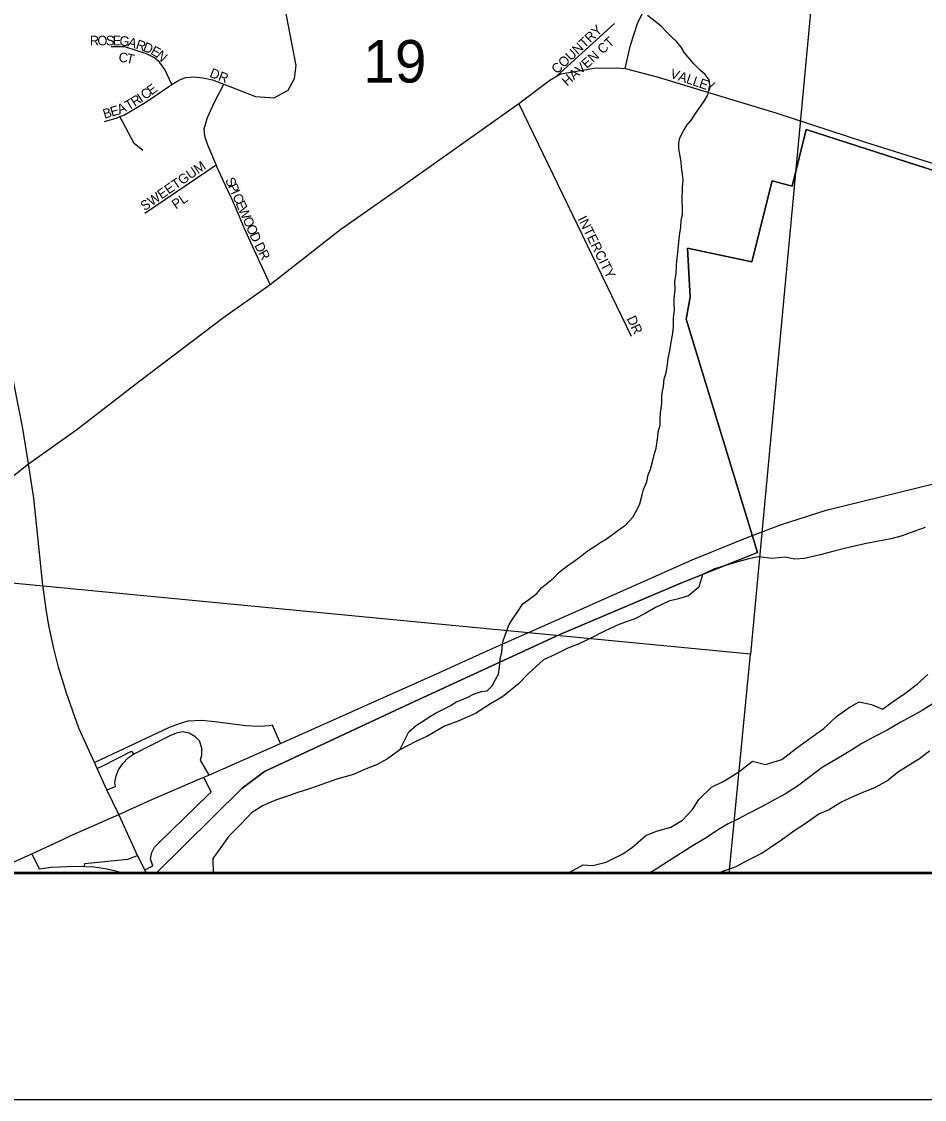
# Model space of a CAD drawing. Extents: x 0 to 680, y 0 to 440.
# Drawn here: x 74.98 to 88.92, y 173.86 to 190.49 of the extents above; entities that cross this region are included whole.
import ezdxf

# ---------------------------------------------------------------- set-up
doc = ezdxf.new("R2010")
doc.units = 0
for name, color, linetype in [('GM_X_Adjacent_County', 7, 'Continuous'), ('GM_X_City_Street', 7, 'Continuous'), ('GM_X_City_Street_Text', 7, 'Continuous'), ('GM_X_Corporation', 7, 'Continuous'), ('GM_X_County', 7, 'Continuous'), ('GM_X_Interchange_Ramps', 7, 'Continuous'), ('GM_X_Major_River', 7, 'Continuous'), ('GM_X_Minor_Lake', 7, 'Continuous'), ('GM_X_Minor_River', 7, 'Continuous'), ('GM_X_Section', 7, 'Continuous'), ('GM_X_Section_Text', 7, 'Continuous'), ('GM_X_State_Route', 7, 'Continuous'), ('SH_Data', 7, 'Continuous'), ('SH_Text', 7, 'Continuous')]:
    doc.layers.add(name, color=color, linetype=linetype)

msp = doc.modelspace()

# ---------------------------------------------------------------- linework, layer by layer
at = {"layer": 'GM_X_Adjacent_County'}
msp.add_lwpolyline([(47.02, 297.605), (47.02, 177.346), (101.714, 177.346), (101.74, 177.627), (101.876, 179.162), (101.687, 179.172), (102.014, 182.661), (102.637, 189.288), (103.706, 200.669), (104.658, 210.796), (104.669, 210.92), (106.131, 226.563), (108.09, 226.344), (113.939, 225.728), (119.071, 225.251), (122.08, 224.971), (126.921, 224.521), (132.763, 223.977)], dxfattribs=at)
at = {"layer": 'GM_X_City_Street'}
for points in [[(84.3, 189.767), (84.382, 190.128), (84.492, 190.479), (84.722, 190.93), (84.953, 191.25), (85.362, 191.654), (85.573, 191.854), (85.727, 192.002), (85.953, 192.152), (86.088, 192.225), (86.251, 192.308), (86.449, 192.385), (86.689, 192.488), (86.925, 192.583), (87.12, 192.671), (87.318, 192.779), (87.549, 192.919), (87.799, 193.074), (88.13, 193.275), (88.589, 193.548), (89.007, 193.841), (89.243, 194.007), (89.804, 194.39), (90.125, 194.613)], [(78.104, 189.526), (78.595, 189.336), (78.884, 189.316), (79.098, 189.435), (79.197, 189.615), (79.22, 189.816), (79.046, 190.719), (78.865, 191.662), (78.727, 192.184), (78.613, 192.616)], [(83.236, 189.644), (84.136, 190.463)], [(77.305, 189.522), (77.197, 189.751), (77.111, 189.866), (77.036, 189.934), (76.913, 189.991), (76.577, 190.102), (76.369, 190.102)], [(74.121, 182.901), (75.09, 183.665), (75.839, 184.198), (76.811, 184.95), (78.105, 185.929), (78.751, 186.382), (78.821, 186.436), (79.913, 187.286), (80.785, 187.9), (81.882, 188.675), (82.657, 189.225), (83.134, 189.586), (83.236, 189.644), (83.31, 189.687), (83.611, 189.737), (83.822, 189.773), (84.16, 189.777), (84.3, 189.767), (84.792, 189.637), (85.621, 189.385), (86.626, 189.084), (88.007, 188.632), (89.364, 188.204)], [(76.266, 188.949), (76.46, 189.007), (76.499, 189.024), (76.571, 189.054), (76.713, 189.134), (76.9, 189.247), (77.256, 189.492), (77.305, 189.522), (77.38, 189.567), (77.448, 189.605), (77.521, 189.63), (77.641, 189.64), (77.783, 189.624), (77.93, 189.591), (78.104, 189.526)], [(78.128, 187.971), (78.004, 188.24), (77.986, 188.28), (77.92, 188.438), (77.859, 188.583), (77.815, 188.721), (77.801, 188.835), (77.854, 189.012), (77.955, 189.235), (78.104, 189.526)], [(84.396, 185.632), (82.657, 189.225)], [(76.858, 188.504), (76.724, 188.609), (76.633, 188.773), (76.499, 189.024)], [(75.358, 181.466), (75.311, 181.792), (75.175, 183.135), (75.09, 183.665), (75.005, 184.211), (74.868, 184.916), (74.722, 185.832), (74.549, 186.82), (74.354, 187.95), (74.256, 188.575), (74.249, 188.622)], [(76.889, 187.533), (77.986, 188.28)], [(78.821, 186.436), (78.545, 187.034), (78.422, 187.311), (78.328, 187.528), (78.227, 187.757), (78.129, 187.97), (78.128, 187.971)], [(76.543, 178.131), (76.487, 178.253), (76.302, 178.634), (76.15, 178.966), (76.111, 179.059), (75.867, 179.586), (75.679, 180.127), (75.555, 180.531), (75.483, 180.816), (75.406, 181.174), (75.36, 181.457), (75.358, 181.466)], [(76.911, 177.346), (76.886, 177.404), (76.775, 177.623), (76.543, 178.131)]]:
    msp.add_lwpolyline(points, dxfattribs=at)
at = {"layer": 'GM_X_Corporation'}
for points in [[(89.188, 191.837), (91.033, 188.638), (91.131, 187.522), (87.091, 188.825), (86.874, 187.953), (86.565, 188.036), (86.252, 186.784), (85.261, 186.995), (85.3, 186.239), (85.24, 185.898), (86.34, 182.299), (85.156, 181.825), (83.29, 181.033), (80.98, 179.967), (78.736, 178.917), (78.382, 178.658), (77.056, 177.346), (98.698, 177.346), (101.839, 178.743), (101.876, 179.162), (101.687, 179.172), (103.205, 195.338)], [(59.429, 177.346), (77.056, 177.346), (78.382, 178.658), (78.736, 178.917), (80.98, 179.967), (83.29, 181.033), (85.156, 181.825), (86.34, 182.299), (85.24, 185.898), (85.3, 186.239), (85.261, 186.995), (86.252, 186.784), (86.565, 188.036), (86.874, 187.953), (87.091, 188.825), (91.131, 187.522), (91.033, 188.638), (89.188, 191.837)]]:
    msp.add_lwpolyline(points, dxfattribs=at)
at = {"layer": 'GM_X_County'}
msp.add_lwpolyline([(47.02, 297.605), (47.02, 177.346), (101.714, 177.346), (101.74, 177.627), (101.876, 179.162), (101.687, 179.172), (102.014, 182.661), (102.637, 189.288), (103.706, 200.669), (104.658, 210.796), (104.669, 210.92), (106.131, 226.563), (108.09, 226.344), (113.939, 225.728), (119.071, 225.251), (122.08, 224.971), (126.921, 224.521), (132.763, 223.977)], dxfattribs=at)
at = {"layer": 'GM_X_Interchange_Ramps'}
for points in [[(78.981, 179.352), (78.856, 179.632), (78.813, 179.626), (78.647, 179.615), (78.444, 179.623), (77.967, 179.686), (77.769, 179.707), (77.552, 179.697), (77.431, 179.661), (77.26, 179.597), (76.204, 179.098), (76.111, 179.059)], [(76.302, 178.634), (76.435, 178.686), (76.425, 178.751), (76.444, 178.851), (76.482, 178.947), (76.547, 179.044), (76.633, 179.133), (76.712, 179.188), (76.72, 179.194), (77.28, 179.475), (77.375, 179.516), (77.47, 179.534), (77.569, 179.518), (77.658, 179.463), (77.723, 179.398), (77.763, 179.284), (77.763, 179.164), (77.74, 179.092), (77.876, 178.865)], [(76.15, 178.966), (76.24, 179.005), (76.68, 179.233), (76.712, 179.188)], [(76.886, 177.404), (77.008, 177.461), (76.975, 177.572), (76.993, 177.668), (77.038, 177.749), (77.123, 177.839), (77.861, 178.554), (77.913, 178.601), (77.797, 178.83)], [(75.141, 177.651), (75.259, 177.417), (75.442, 177.441), (75.821, 177.459), (75.958, 177.453), (76.108, 177.448), (76.307, 177.415), (76.459, 177.381), (76.54, 177.346)], [(75.958, 177.453), (75.96, 177.5), (76.627, 177.568), (76.775, 177.623)]]:
    msp.add_lwpolyline(points, dxfattribs=at)
at = {"layer": 'GM_X_Major_River'}
for points in [[(89.038, 179.958), (88.882, 179.859), (88.72, 179.772), (88.54, 179.674), (88.341, 179.558), (88.131, 179.448), (87.951, 179.35), (87.783, 179.245), (87.548, 179.106), (87.338, 178.979), (87.151, 178.839), (86.959, 178.693), (86.772, 178.577), (86.562, 178.461), (86.412, 178.38), (86.202, 178.271), (86.04, 178.184), (85.89, 178.109), (85.739, 178.022), (85.547, 177.894), (85.349, 177.778), (84.97, 177.534), (84.777, 177.412), (84.666, 177.346)], [(85.706, 177.346), (85.765, 177.367), (86.01, 177.452), (86.173, 177.539), (86.395, 177.654), (86.551, 177.759), (86.713, 177.864), (86.9, 178.003), (87.063, 178.108), (87.285, 178.265), (87.435, 178.328), (87.628, 178.444), (87.825, 178.536), (87.981, 178.605), (88.149, 178.674), (88.329, 178.772), (88.516, 178.918), (88.69, 179.029), (88.841, 179.121), (88.997, 179.238)]]:
    msp.add_lwpolyline(points, dxfattribs=at)
at = {"layer": 'GM_X_Minor_Lake'}
for points in [[(88.926, 182.686), (88.752, 182.623), (88.573, 182.555), (88.399, 182.51), (88.184, 182.466), (87.999, 182.433), (87.838, 182.394), (87.682, 182.361), (87.503, 182.316), (87.306, 182.265), (87.067, 182.204), (86.918, 182.194), (86.763, 182.226), (86.566, 182.206), (86.358, 182.233), (86.209, 182.199), (85.982, 182.138), (85.832, 182.092), (85.677, 182.047), (85.491, 181.961), (85.434, 181.765), (85.277, 181.631), (85.122, 181.586), (84.972, 181.546), (84.768, 181.448), (84.606, 181.356), (84.456, 181.281), (84.193, 181.184), (83.989, 181.092), (83.767, 180.976), (83.575, 180.884), (83.413, 180.821), (83.221, 180.723), (83.041, 180.643), (82.806, 180.432), (82.654, 180.274), (82.407, 180.069), (82.221, 179.965), (81.992, 179.814), (81.734, 179.699), (81.513, 179.619), (81.248, 179.463), (81.069, 179.382), (80.822, 179.255), (80.63, 179.115), (80.462, 179.023), (80.276, 178.948), (80.108, 178.874), (79.851, 178.8), (79.545, 178.692)], [(83.412, 177.346), (83.437, 177.362), (83.653, 177.478), (83.802, 177.47), (84.005, 177.52), (84.263, 177.647), (84.413, 177.751), (84.619, 177.933), (84.78, 177.996), (85.002, 178.058), (85.182, 178.168), (85.339, 178.332), (85.437, 178.485), (85.63, 178.678), (85.834, 178.776), (86.051, 178.916), (86.262, 179.079), (86.464, 179.028), (86.715, 179.102), (86.944, 179.277), (87.167, 179.446), (87.365, 179.585), (87.559, 179.767), (87.757, 179.907), (87.908, 179.993), (88.098, 179.955), (88.269, 179.881), (88.432, 179.997), (88.612, 180.125), (88.805, 180.265), (88.968, 180.417)], [(79.545, 178.692), (79.396, 178.641), (79.246, 178.596), (79.091, 178.539), (78.917, 178.482), (78.713, 178.396), (78.533, 178.28), (78.369, 178.104), (78.182, 177.922), (78.042, 177.728), (77.938, 177.575), (77.944, 177.346)]]:
    msp.add_lwpolyline(points, dxfattribs=at)
at = {"layer": 'GM_X_Minor_River'}
for points in [[(85.198, 188.805), (85.257, 188.9), (85.323, 188.977), (85.376, 189.055), (85.436, 189.144), (85.519, 189.263), (85.567, 189.352), (85.591, 189.43), (85.603, 189.513), (85.597, 189.59), (85.531, 189.674), (85.454, 189.739), (85.359, 189.84), (85.216, 190.007), (85.162, 190.096), (85.091, 190.185), (85.007, 190.263), (84.93, 190.34), (84.853, 190.418), (84.644, 190.584)], [(80.822, 179.255), (80.959, 179.529), (81.078, 179.636), (81.186, 179.701), (81.269, 179.755), (81.382, 179.826), (81.495, 179.88), (81.608, 179.939), (81.692, 179.993), (81.805, 180.035), (81.882, 180.07), (81.959, 180.112), (82.084, 180.154), (82.168, 180.165), (82.245, 180.243), (82.293, 180.326), (82.346, 180.421), (82.358, 180.528), (82.37, 180.665), (82.394, 180.754), (82.4, 180.832), (82.418, 180.933), (82.453, 181.04), (82.507, 181.189), (82.572, 181.284), (82.632, 181.373), (82.721, 181.504), (82.811, 181.575), (82.936, 181.664), (83.013, 181.76), (83.191, 181.902), (83.275, 181.992), (83.394, 182.081), (83.513, 182.164), (83.608, 182.236), (83.715, 182.319), (83.799, 182.378), (83.924, 182.456), (84.013, 182.509), (84.102, 182.575), (84.185, 182.64), (84.31, 182.723), (84.418, 182.842), (84.477, 182.95), (84.525, 183.051), (84.56, 183.188), (84.584, 183.271), (84.632, 183.39), (84.656, 183.497), (84.691, 183.586), (84.721, 183.699), (84.745, 183.806), (84.775, 183.907), (84.805, 184.086), (84.81, 184.163), (84.84, 184.264), (84.84, 184.36), (84.846, 184.455), (84.864, 184.603), (84.864, 184.687), (84.87, 184.764), (84.888, 184.859), (84.9, 184.978), (84.93, 185.073), (84.953, 185.198), (84.965, 185.294), (84.989, 185.413), (85.007, 185.544), (85.031, 185.651), (85.043, 185.77), (85.043, 185.912), (85.061, 186.043), (85.055, 186.127), (85.055, 186.222), (85.072, 186.353), (85.067, 186.478), (85.084, 186.597), (85.09, 186.722), (85.096, 186.805), (85.114, 186.924), (85.12, 187.037), (85.138, 187.186), (85.156, 187.323), (85.162, 187.424), (85.186, 187.513), (85.186, 187.62), (85.18, 187.721), (85.186, 187.936), (85.192, 188.043), (85.186, 188.138), (85.168, 188.245), (85.162, 188.328), (85.15, 188.412), (85.126, 188.525), (85.126, 188.614), (85.144, 188.697), (85.198, 188.805)]]:
    msp.add_lwpolyline(points, dxfattribs=at)
at = {"layer": 'GM_X_Section'}
for points in [[(87.711, 196.525), (86.234, 180.729), (70.5, 182.241), (72.033, 197.922)], [(70.038, 177.346), (85.904, 177.346), (86.234, 180.729), (70.5, 182.241)]]:
    msp.add_lwpolyline(points, close=True, dxfattribs=at)
at = {"layer": 'GM_X_State_Route'}
for points in [[(86.273, 182.566), (86.712, 182.73), (87.401, 182.95), (90.504, 183.715), (94.139, 184.564)], [(83.099, 181.195), (85.335, 182.185), (86.183, 182.532), (86.273, 182.566)], [(81.726, 180.58), (82.273, 180.829), (83.099, 181.195)], [(77.666, 178.774), (77.797, 178.83), (77.876, 178.865), (78.981, 179.352), (81.434, 180.447), (81.726, 180.58)], [(75.644, 177.881), (75.725, 177.919), (76.487, 178.253), (76.984, 178.48), (77.666, 178.774)], [(74.458, 177.346), (75.141, 177.651), (75.644, 177.881)]]:
    msp.add_lwpolyline(points, dxfattribs=at)
at = {"layer": 'SH_Data'}
for p, q in [((47.02, 177.359), (285.02, 177.359)), ((43.52, 173.859), (288.52, 173.859))]:
    msp.add_line(p, q, dxfattribs=at)
at = {"layer": 'SH_Text'}
for points in [[(47.02, 415.359), (285.02, 415.359), (285.02, 177.359), (47.02, 177.359)], [(285.019, 415.359), (47.02, 415.359), (47.02, 177.359), (285.019, 177.359)]]:
    msp.add_lwpolyline(points, close=True, dxfattribs=at)

# ---------------------------------------------------------------- texts
at = {"layer": 'GM_X_City_Street_Text'}
for s, height, rotation, p in [('COUNTRY', 0.1482, 43.1923, (83.245, 189.674)), ('R', 0.148, 359.8786, (76.038, 190.125)), ('O', 0.148, 359.8688, (76.155, 190.125)), ('S', 0.148, 359.8634, (76.286, 190.125)), ('E', 0.148, 359.8823, (76.39, 190.125)), ('G', 0.148, 353.9132, (76.49, 190.125)), ('A', 0.148, 343.6043, (76.613, 190.112)), ('R', 0.148, 342.333, (76.738, 190.076)), ('D', 0.148, 339.2905, (76.847, 190.041)), ('E', 0.148, 330.8074, (76.964, 189.997)), ('HAVEN CT', 0.1482, 42.1103, (83.404, 189.486)), ('C', 0.148, 353.7215, (76.477, 189.871)), ('T', 0.148, 347.6075, (76.59, 189.859)), ('N', 0.148, 318.1704, (77.048, 189.951)), ('DR', 0.1482, 338.7513, (77.875, 189.641)), ('V', 0.148, 341.33, (84.982, 189.628)), ('A', 0.148, 341.3295, (85.106, 189.587)), ('L', 0.148, 341.3415, (85.23, 189.545)), ('L', 0.148, 341.3146, (85.328, 189.511)), ('C', 0.148, 35.916, (76.89, 189.279)), ('E', 0.148, 36.3511, (76.986, 189.349)), ('E', 0.148, 341.3415, (85.427, 189.478)), ('Y', 0.148, 342.6903, (85.53, 189.443)), ('T', 0.148, 29.8294, (76.632, 189.119)), ('R', 0.148, 32.725, (76.73, 189.175)), ('I', 0.148, 33.4961, (76.83, 189.239)), ('B', 0.148, 16.4457, (76.265, 188.99)), ('E', 0.148, 16.5327, (76.378, 189.023)), ('A', 0.148, 23.1965, (76.496, 189.059)), ('SWEETGUM', 0.1482, 34.6946, (76.883, 187.564)), ('S', 0.148, 293.8515, (78.124, 188.048)), ('P', 0.148, 293.8265, (78.167, 187.953)), ('PL', 0.1482, 34.71, (77.366, 187.591)), ('I', 0.148, 293.8275, (78.209, 187.857)), ('C', 0.148, 293.8269, (78.235, 187.798)), ('E', 0.148, 293.8375, (78.283, 187.69)), ('W', 0.148, 293.8541, (78.325, 187.595)), ('O', 0.148, 293.8271, (78.393, 187.44)), ('INTERCITY', 0.1482, 296.2116, (83.563, 187.449)), ('O', 0.148, 293.8358, (78.446, 187.32)), ('D', 0.148, 293.9921, (78.499, 187.201)), ('D', 0.148, 297.1644, (78.573, 187.038)), ('R', 0.148, 297.7446, (78.633, 186.92)), ('DR', 0.1482, 295.2073, (84.32, 185.909))]:
    msp.add_text(s, height=height, rotation=rotation, dxfattribs=at).set_placement(p)
at = {"layer": 'GM_X_Section_Text'}
msp.add_text('19', height=0.6552, rotation=0, dxfattribs=at).set_placement((80.258, 189.551))

doc.saveas('drawing.dxf')
